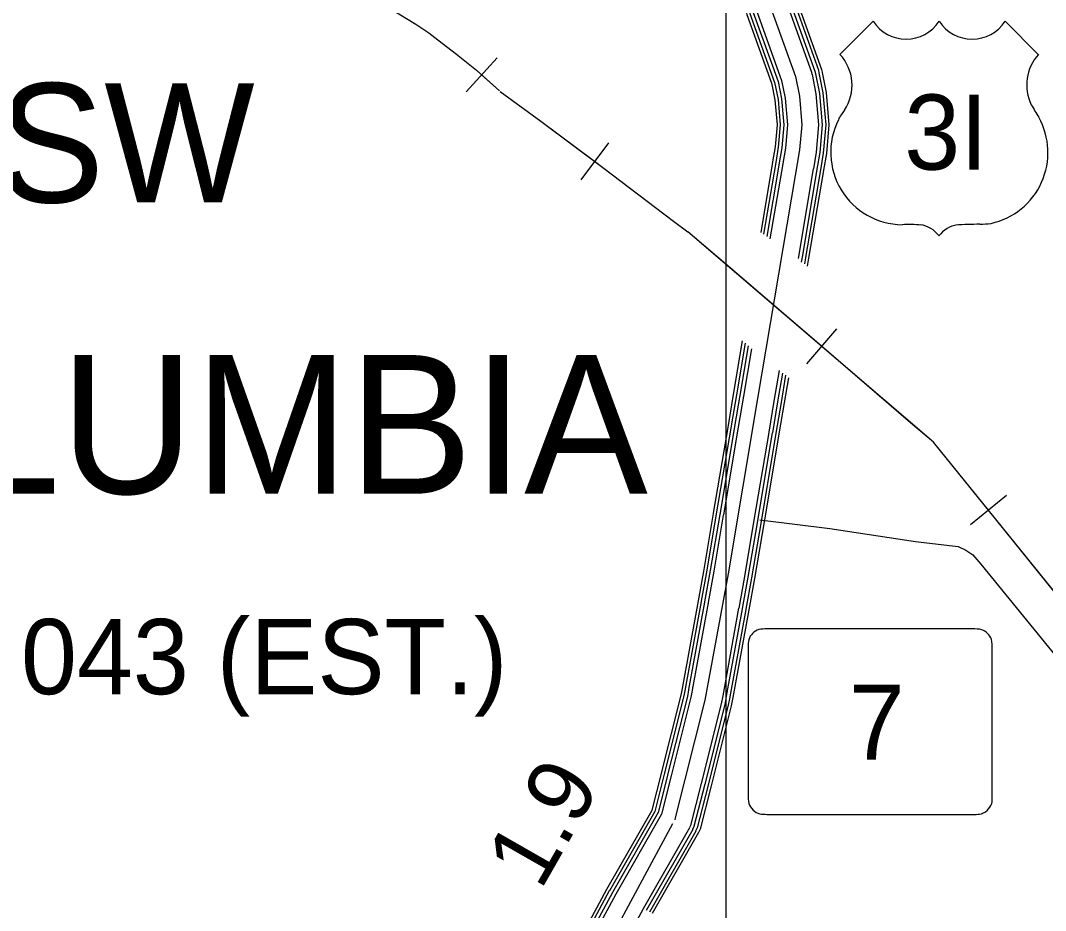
# Model space of a CAD drawing. Extents: x 1551132 to 1791609, y 378168 to 563823.
# Drawn here: x 1656540 to 1662303, y 461509 to 466513 of the extents above; entities that cross this region are included whole.
import ezdxf

# ---------------------------------------------------------------- set-up
doc = ezdxf.new("R2010")
doc.units = 0
for name, color, linetype in [('DESIGN - CONTOURS - Intermediate with optional Text', 7, 'Continuous'), ('DESIGN - ROW - Right-of-Way Linework', 7, 'Continuous'), ('DESIGN - ROW - Slope Lines', 7, 'Continuous'), ('DESIGN - TRAFFIC CONTROL PERMANENT - Signalization', 7, 'Continuous'), ('DESIGN - TRANSPORTATION - Shoulder Lines', 7, 'Continuous'), ('SURVEY - CENTERLINE - Preliminary Text', 7, 'Continuous'), ('SURVEY - CONTOURS - Intermediate with optional Text', 7, 'Continuous'), ('SURVEY - DRAINAGE - Bridge Deck with Text', 7, 'Continuous'), ('SURVEY - VEGETATION - Features with Text', 7, 'Continuous')]:
    doc.layers.add(name, color=color, linetype=linetype)

msp = doc.modelspace()

# ---------------------------------------------------------------- linework, layer by layer
at = {"layer": 'DESIGN - CONTOURS - Intermediate with optional Text'}
for p, q in [((1659045.119, 466111.14), (1659219.748, 466303.77)), ((1661128.086, 464779.965), (1660958.839, 464582.584)), ((1662082.604, 463841.607), (1661880.459, 463678.095))]:
    msp.add_line(p, q, dxfattribs=at)
for points in [[(1657311.918, 466793.848), (1657463.214, 466806.465), (1657535.038, 466810.282), (1657584.703, 466812.574), (1657650.018, 466814.932), (1657707.617, 466815.841), (1657752.033, 466815.191), (1657797.707, 466811.632), (1657837.806, 466807.066), (1657943.253, 466792.582), (1658025.093, 466778.14), (1658094.95, 466765.756), (1658146.39, 466754.256), (1658250.579, 466724.889), (1658332.369, 466700.43), (1658420.109, 466667.921), (1658537.714, 466615.228), (1658667.244, 466550.459), (1658762.85, 466491.875), (1658836.64, 466443.298), (1658886.272, 466405.097), (1658990.828, 466323.454), (1659103.884, 466233.343), (1659232.322, 466116.89)], [(1658594.688, 466586.744), (1658667.244, 466550.459), (1658762.85, 466491.875), (1658836.64, 466443.298), (1658886.272, 466405.097), (1658990.828, 466323.454), (1659103.884, 466233.343), (1659132.433, 466207.459)], [(1659132.433, 466207.459), (1659232.322, 466116.89)], [(1663501.92, 461880.049), (1661672.772, 464141.598), (1660292.014, 465325.695)], [(1660542.458, 465110.915), (1660292.014, 465325.695)], [(1661043.463, 464681.27), (1660542.458, 465110.915)], [(1661544.467, 464251.626), (1661043.463, 464681.27)], [(1661981.532, 463759.855), (1661672.772, 464141.598), (1661544.467, 464251.626)], [(1662396.58, 463246.692), (1661981.532, 463759.855)]]:
    msp.add_lwpolyline(points, dxfattribs=at)
at = {"layer": 'DESIGN - ROW - Right-of-Way Linework'}
for points in [[(1660507.174, 462193.78), (1660507.177, 467852.111)], [(1660507.17, 454299.183), (1660507.174, 462193.78)]]:
    msp.add_lwpolyline(points, dxfattribs=at)
at = {"layer": 'DESIGN - ROW - Slope Lines'}
for p, q in [((1661892.636, 463092.194), (1660735.78, 463092.169)), ((1660630.572, 462990.965), (1660630.591, 462159.18)), ((1662003.45, 462160.568), (1662003.432, 462980.52)), ((1660736.986, 462049.839), (1661893.584, 462049.864))]:
    msp.add_line(p, q, dxfattribs=at)
for centre, radius, start, end in [((1660719.416, 463003.297), 89.766, 108.3711806, 161.4494972), ((1660726.38, 462932.056), 160.357, 86.64855, 102.7002639), ((1661901.757, 462894.126), 198.249, 77.6972333, 92.6427222), ((1661913.886, 463002.659), 90.332, 20.2626028, 70.5274583), ((1660843.351, 462992.117), 212.779, 169.2361528, 180.3208222), ((1661749.875, 462984.833), 253.555, 359.0166861, 11.1674833), ((1660904.657, 462158.442), 274.065, 179.8527556, 189.8963944), ((1661056.342, 462165.288), 947.081, 357.7373472, 359.7127917), ((1660721.187, 462140.407), 91.27, 198.5723861, 254.4317972), ((1661915.016, 462138.236), 89.389, 280.9255389, 342.7445667), ((1661934.068, 462129.403), 68.632, 345.070125, 358.7436361), ((1660740.784, 462412.171), 362.376, 263.010925, 269.3986333), ((1661904.021, 462584.575), 534.837, 268.87955, 272.9943056)]:
    msp.add_arc(centre, radius, start, end, dxfattribs=at)
at = {"layer": 'DESIGN - TRANSPORTATION - Shoulder Lines'}
msp.add_line((1659845.25, 465825.983), (1659689.72, 465617.627), dxfattribs=at)
for points in [[(1659236.547, 466113.815), (1659466.234, 465946.702), (1659814.584, 465686.646), (1660210.791, 465385.713), (1660292.014, 465325.695)], [(1659236.547, 466113.815), (1659466.234, 465946.702), (1659767.485, 465721.805)], [(1659767.485, 465721.805), (1659814.584, 465686.646), (1660210.791, 465385.713), (1660292.014, 465325.695)]]:
    msp.add_lwpolyline(points, dxfattribs=at)
at = {"layer": 'SURVEY - CENTERLINE - Preliminary Text'}
for points in [[(1660646.032, 467649.522), (1660607.232, 467274.521), (1660605.382, 467233.52), (1660606.507, 467209.286), (1660608.199, 467188.435), (1660615.766, 467146.526), (1660756.87, 466587.336), (1660896.758, 466197.61), (1660918.966, 466086.84), (1660932.641, 465927.244), (1660920.449, 465784.991), (1660683.979, 464387.979), (1660517.774, 463402.678), (1660388.402, 462691.268), (1660219.497, 462022.284), (1660217.989, 462019.484)], [(1660847.626, 466693.456), (1660866.009, 466620.612), (1661006.848, 466228.236), (1661009.531, 466214.877)], [(1660867.018, 466698.348), (1660885.167, 466626.446), (1661026.172, 466233.611), (1661029.139, 466218.819)], [(1660883.992, 466702.631), (1660901.925, 466631.563), (1661043.072, 466238.311), (1661046.297, 466222.26)], [(1660619.998, 466635.079), (1660640.965, 466552.002), (1660779.836, 466165.1)], [(1660639.39, 466639.971), (1660660.114, 466557.836), (1660799.152, 466170.476)], [(1660659.056, 466644.93), (1660679.539, 466563.761), (1660818.752, 466175.926), (1660818.794, 466175.717)], [(1660828.185, 466687.606), (1660846.585, 466614.687), (1660987.265, 466222.769), (1660989.823, 466209.977)], [(1660603.032, 466630.796), (1660624.207, 466546.894), (1660762.928, 466160.4)], [(1660818.977, 466174.809), (1660838.901, 466075.423), (1660851.593, 465927.244), (1660840.276, 465795.199), (1660825.618, 465708.605)], [(1660990.006, 466209.102), (1661011.856, 466100.091), (1661026.664, 465927.244), (1661013.455, 465773.149), (1660997.597, 465679.48)], [(1661009.706, 466213.985), (1661031.964, 466102.957), (1661047.021, 465927.244), (1661033.597, 465770.59), (1661017.755, 465676.996)], [(1661029.314, 466217.91), (1661051.796, 466105.791), (1661067.096, 465927.244), (1661053.455, 465768.065), (1661037.48, 465673.654)], [(1661046.472, 466221.352), (1661069.146, 466108.266), (1661084.662, 465927.244), (1661070.829, 465765.857), (1661054.729, 465670.738)], [(1660762.32, 466163.45), (1660781.611, 466067.248), (1660793.602, 465927.244), (1660782.911, 465802.499), (1660768.645, 465718.247)], [(1660779.478, 466166.892), (1660798.961, 466069.723), (1660811.169, 465927.244), (1660800.285, 465800.291), (1660785.902, 465715.33)], [(1660799.094, 466170.826), (1660818.785, 466072.556), (1660831.243, 465927.244), (1660820.143, 465797.758), (1660805.619, 465711.989)], [(1660768.495, 465717.347), (1660701.463, 465321.345)], [(1660785.752, 465714.422), (1660717.52, 465311.337)], [(1660805.469, 465711.089), (1660735.628, 465298.495)], [(1660825.468, 465707.697), (1660753.87, 465284.686)], [(1660997.447, 465678.588), (1660913.999, 465185.592)], [(1661017.597, 465676.096), (1660934.149, 465183.092)], [(1661037.322, 465672.763), (1660953.873, 465179.758)], [(1661054.571, 465669.838), (1660971.123, 465176.833)], [(1660913.849, 465184.692), (1660912.066, 465174.158)], [(1660933.999, 465182.2), (1660929.415, 465155.141)], [(1660953.723, 465178.867), (1660947.832, 465144.066)], [(1660970.973, 465175.941), (1660963.481, 465131.682)], [(1660598.19, 464711.229), (1660547.382, 464411.063), (1660517.933, 464236.467)], [(1660613.723, 464698.062), (1660564.64, 464408.146), (1660535.183, 464233.55)], [(1660631.639, 464684.12), (1660584.365, 464404.813), (1660554.907, 464230.225)], [(1660649.413, 464667.611), (1660604.356, 464401.438), (1660574.907, 464226.85)], [(1660805.626, 464545.317), (1660776.352, 464372.37), (1660746.903, 464197.833)], [(1660823.743, 464530.791), (1660796.351, 464368.987), (1660767.069, 464195.358)], [(1660841.875, 464518.108), (1660816.068, 464365.654), (1660786.785, 464192.032)], [(1660857.158, 464503.516), (1660833.326, 464362.745), (1660804.043, 464189.124)], [(1660517.783, 464235.567), (1660434.618, 463742.521)], [(1660535.033, 464232.658), (1660451.868, 463739.612)], [(1660554.757, 464229.333), (1660471.592, 463736.287)], [(1660574.757, 464225.958), (1660491.592, 463732.912)], [(1660746.753, 464196.941), (1660663.588, 463703.895)], [(1660766.902, 464194.457), (1660683.737, 463701.411)], [(1660786.627, 464191.132), (1660703.462, 463698.086)], [(1660803.885, 464188.224), (1660720.72, 463695.178)], [(1660434.468, 463741.621), (1660381.319, 463426.596), (1660349.336, 463250.716)], [(1660451.718, 463738.712), (1660398.56, 463423.571), (1660366.553, 463247.591)], [(1660471.442, 463735.387), (1660418.26, 463420.12), (1660386.236, 463244.008)], [(1660491.442, 463732.012), (1660438.234, 463416.62), (1660406.185, 463240.382)], [(1660663.438, 463702.995), (1660610.047, 463386.503), (1660577.806, 463209.173)], [(1660683.587, 463700.52), (1660630.03, 463383.003), (1660597.914, 463206.432)], [(1660703.312, 463697.194), (1660649.729, 463379.545), (1660617.597, 463202.848)], [(1660720.57, 463694.278), (1660666.962, 463376.528), (1660634.813, 463199.723)], [(1660349.17, 463249.816), (1660259.713, 462757.878)], [(1660366.386, 463246.691), (1660276.93, 462754.753)], [(1660386.069, 463243.108), (1660296.612, 462751.17)], [(1660406.018, 463239.482), (1660316.562, 462747.545)], [(1660577.639, 463208.273), (1660488.183, 462716.335)], [(1660597.756, 463205.54), (1660508.291, 462713.594)], [(1660617.438, 463201.957), (1660527.974, 462710.01)], [(1660634.655, 463198.831), (1660545.19, 462706.885)], [(1660259.547, 462756.978), (1660252.947, 462720.652), (1660141.874, 462280.724)], [(1660276.763, 462753.845), (1660270.055, 462716.935), (1660158.84, 462276.441)], [(1660296.446, 462750.27), (1660289.613, 462712.694), (1660178.232, 462271.54)], [(1660316.395, 462746.645), (1660309.445, 462708.394), (1660197.898, 462266.574)], [(1660488.016, 462715.435), (1660480.008, 462671.401), (1660367.019, 462223.873)], [(1660508.132, 462712.694), (1660499.841, 462667.093), (1660386.902, 462219.781)], [(1660527.807, 462709.119), (1660519.39, 462662.851), (1660406.293, 462214.881)], [(1660545.032, 462705.985), (1660536.507, 462659.134), (1660423.259, 462210.597)], [(1660141.649, 462279.841), (1660089.392, 462072.86)], [(1660158.615, 462275.557), (1660105.825, 462066.468)], [(1660178.007, 462270.657), (1660124.608, 462059.168)], [(1660197.673, 462265.69), (1660143.657, 462051.76)], [(1660366.794, 462222.989), (1660307.487, 461988.083), (1660300.462, 461975.049)], [(1660386.685, 462218.906), (1660326.536, 461980.675), (1660318.32, 461965.433)], [(1660406.076, 462214.006), (1660345.319, 461973.374), (1660335.928, 461955.949)], [(1660423.042, 462209.722), (1660361.752, 461966.991), (1660351.336, 461947.649)], [(1660089.134, 462072.335), (1659835.439, 461628.123)], [(1660106.175, 462066.485), (1659850.847, 461619.832)], [(1660124.499, 462059.36), (1659868.464, 461610.356)], [(1660143.832, 462051.468), (1659886.755, 461601.548)], [(1660206.147, 461997.475), (1659652.727, 460968.823), (1659401.007, 460410.75), (1659395.782, 460393.474)], [(1660301.087, 461974.983), (1660040.359, 461518.896)], [(1660319.145, 461965.566), (1660058.226, 461509.287)], [(1660336.194, 461956.149), (1660075.834, 461499.804)], [(1660351.461, 461947.749), (1660091.25, 461491.512)], [(1659835.023, 461627.34), (1659598.12, 461187.012)], [(1659850.431, 461619.048), (1659613.528, 461178.72)], [(1659868.047, 461609.573), (1659631.144, 461169.245)], [(1659886.33, 461600.756), (1659649.435, 461160.428)], [(1660039.934, 461518.112), (1659803.04, 461077.784)]]:
    msp.add_lwpolyline(points, dxfattribs=at)
at = {"layer": 'SURVEY - CONTOURS - Intermediate with optional Text'}
msp.add_lwpolyline([(1660697.612, 463705.795), (1661090.686, 463656.152), (1661572.333, 463584.767), (1661812.202, 463555.083), (1661854.068, 463534.774), (1661893.884, 463508.474), (1661939.516, 463456.106), (1662575.934, 462674.869)], dxfattribs=at)
at = {"layer": 'SURVEY - DRAINAGE - Bridge Deck with Text'}
for p, q in [((1661333.482, 466508.329), (1661146.659, 466321.548)), ((1662075.814, 466508.346), (1662263.962, 466320.249))]:
    msp.add_line(p, q, dxfattribs=at)
for centre, radius, start, end in [((1661519.07, 466629.324), 221.533, 213.1005694, 326.9020778), ((1661890.238, 466629.341), 221.538, 213.1023972, 326.9002472), ((1660960.871, 466149.241), 254.225, 326.2853056, 43.0078694), ((1662451.107, 466151.352), 254.225, 137.8565417, 206.0848639), ((1661348.695, 465859.063), 230.917, 139.7935639, 155.7263083), ((1663665.917, 466845.92), 1653.134, 209.1942028, 212.04025), ((1661501.768, 465771.603), 406.76, 153.3588528, 269.2135083), ((1661909.82, 465769.939), 406.76, 282.3416861, 29.2852917), ((1661535.971, 464728.765), 637.359, 83.9213056, 93.5789083), ((1661970.493, 462542.014), 2825.781, 90.7311472, 93.4931056), ((1661917.314, 465970.284), 602.963, 271.6270472, 277.571425), ((1661580.371, 465212.645), 152.535, 35.6333917, 83.2370806), ((1661827.524, 465212.651), 152.535, 97.7813944, 144.1931111)]:
    msp.add_arc(centre, radius, start, end, dxfattribs=at)

# ---------------------------------------------------------------- texts
at = {"layer": 'DESIGN - ROW - Right-of-Way Linework'}
msp.add_text('179SW', height=669.9843, rotation=0.0000306, dxfattribs=at).set_placement((1654918.84, 465490.171))
at = {"layer": 'DESIGN - ROW - Slope Lines'}
msp.add_text('7', height=422.405, rotation=0.0012611, dxfattribs=at).set_placement((1661197.668, 462356.886))
at = {"layer": 'DESIGN - TRAFFIC CONTROL PERMANENT - Signalization'}
msp.add_text('1.9', height=370.0053, rotation=60.2688306, dxfattribs=at).set_placement((1659463.965, 461616.881))
at = {"layer": 'SURVEY - DRAINAGE - Bridge Deck with Text'}
msp.add_text('3I', height=422.4043, rotation=0.0013222, dxfattribs=at).set_placement((1661508.678, 465674.525))
at = {"layer": 'SURVEY - VEGETATION - Features with Text'}
for s, height, p in [('COLUMBIA', 779.9817, (1654619.488, 463852.47)), ('POP. 32,043 (EST.)', 422.99006, (1654247.896, 462725.449))]:
    msp.add_text(s, height=height, rotation=0.0000306, dxfattribs=at).set_placement(p)

doc.saveas('drawing.dxf')
